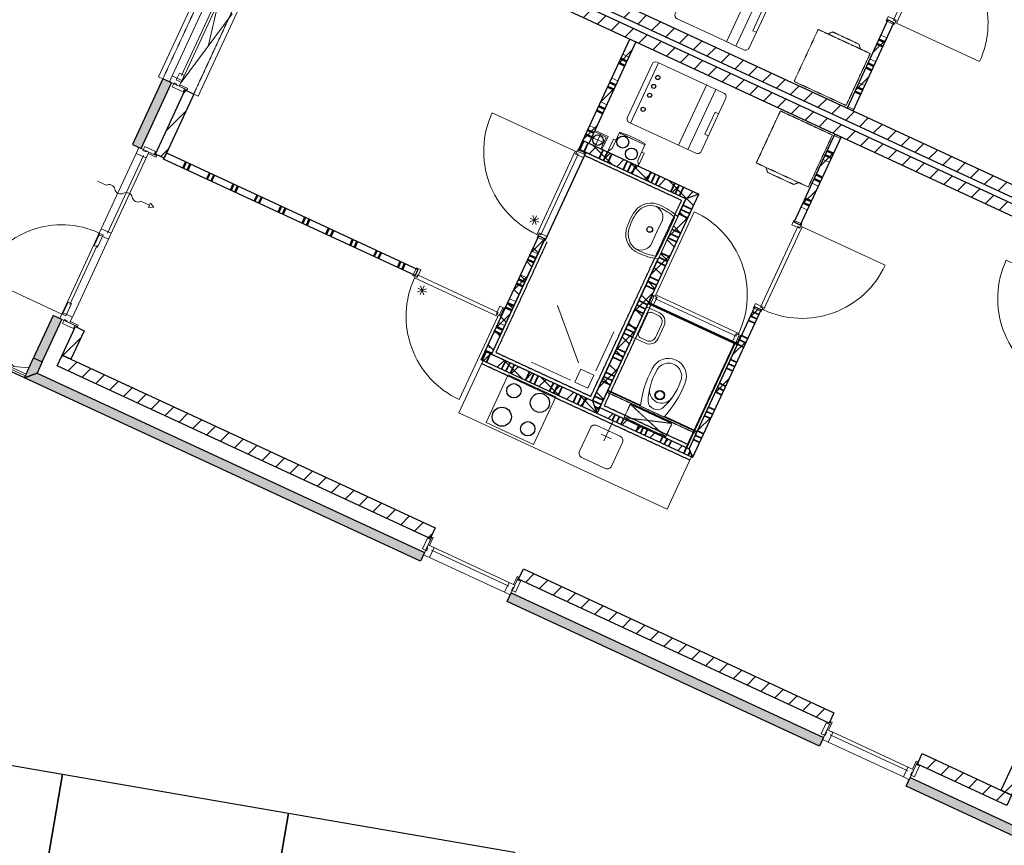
# Model space of a CAD drawing. Extents: x -1000932 to 2054797, y 285738 to 764020.
# Tile 287 of 656: x 179507 to 189810, y 550526 to 559168. Entities that reach past the tile are written whole.
import ezdxf

# ---------------------------------------------------------------- set-up
doc = ezdxf.new("R2010")
doc.units = 0
doc.header["$MEASUREMENT"] = 0
doc.set_wipeout_variables(frame=1)
doc.linetypes.add('DASHED', pattern=[0.75, 0.5, -0.25])
for name, color, linetype in [('--schets pp', 1, 'CONTINUOUS'), ('31.', 7, 'CONTINUOUS'), ('HATCH_REACTORS', 7, 'CONTINUOUS')]:
    doc.layers.add(name, color=color, linetype=linetype)
pattern_1 = [(45, (493651.67, 918770.12), (106.06602, -106.066015), [])]
pattern_2 = [(135, (493651.67, 918982.25), (106.066017, 106.06602), [])]

msp = doc.modelspace()

# ---------------------------------------------------------------- hatches: boundary and pattern name
at = {"layer": '31.', "linetype": 'Continuous'}
h = msp.add_hatch(dxfattribs=at)
h.set_pattern_fill('ARKEY_P_050A40_12', style=0, pattern_type=0)
h.set_pattern_definition(pattern_1)
h.paths.add_polyline_path([(192274.321, 556206.561), (192324.759, 556315.436), (182389.009, 560917.998), (182338.571, 560809.123)], flags=0)
h = msp.add_hatch(dxfattribs=at)
h.set_pattern_fill('ARKEY_P_050A40_12', style=0, pattern_type=0)
h.set_pattern_definition(pattern_1)
h.paths.add_polyline_path([(192249.102, 556152.092), (192198.665, 556043.217), (182262.915, 560645.811), (182313.352, 560754.686)], flags=0)
h = msp.add_hatch(dxfattribs=at)
h.set_pattern_fill('ARKEY_P_050A40_12', style=0, pattern_type=0)
h.set_pattern_definition(pattern_1)
h.paths.add_polyline_path([(188655.634, 559136.467), (188592.134, 559165.873), (188164.446, 558242.623), (188227.977, 558213.217)], flags=0)
h = msp.add_hatch(dxfattribs=at)
h.set_pattern_fill('ARKEY_P_050A40_12', style=0, pattern_type=0)
h.set_pattern_definition(pattern_1)
h.paths.add_polyline_path([(185892.415, 558964.498), (185955.946, 558935.061), (185464.165, 557873.436), (185400.634, 557902.873)], flags=0)
for points in [[(181096.321, 558508.123), (181005.602, 558550.186), (180686.165, 557860.561), (180776.884, 557818.529)], [(179948.852, 556030.998), (179858.102, 556073.029), (179652.134, 555628.436), (179742.884, 555586.404)], [(179688.259, 555468.436), (179555.477, 555419.717), (179652.165, 555628.436), (179742.915, 555586.404)], [(183744.227, 553589.561), (183702.196, 553498.842), (179555.477, 555419.717), (179688.259, 555468.436)], [(187918.134, 551656.061), (187876.102, 551565.342), (184609.54, 553078.498), (184651.602, 553169.248)], [(189914.352, 550731.342), (189963.071, 550598.592), (188783.477, 551144.998), (188825.509, 551235.748)]]:
    msp.add_hatch(color=7, dxfattribs=at).paths.add_polyline_path(points, flags=0)
h = msp.add_hatch(dxfattribs=at)
h.set_pattern_fill('ARKEY_P_050A40_12', style=0, pattern_type=0)
h.set_pattern_definition(pattern_1)
h.paths.add_polyline_path([(181017.009, 557718.311), (180926.259, 557760.342), (181237.321, 558431.811), (181328.04, 558389.779)], flags=0)
h = msp.add_hatch(dxfattribs=at)
h.set_pattern_fill('ARKEY_P_050A40_12', style=0, pattern_type=0)
h.set_pattern_definition(pattern_1)
h.paths.add_polyline_path([(187674.196, 557017.748), (187610.665, 557047.154), (188038.352, 557970.404), (188101.884, 557940.998)], flags=0)
h = msp.add_hatch(dxfattribs=at)
h.set_pattern_fill('ARKEY_P_050A40_17', style=0, pattern_type=0)
h.set_pattern_definition(pattern_2)
h.paths.add_polyline_path([(186611.977, 557341.717), (186479.196, 557293.029), (185358.602, 557812.123), (185400.634, 557902.873)], flags=0)
h = msp.add_hatch(dxfattribs=at)
h.set_pattern_fill('ARKEY_P_050A40_18', style=0, pattern_type=0)
h.set_pattern_definition(pattern_1)
h.paths.add_polyline_path([(186611.977, 557341.717), (186479.196, 557293.029), (185358.602, 557812.123), (185400.634, 557902.873)], flags=0)
h = msp.add_hatch(dxfattribs=at)
h.set_pattern_fill('ARKEY_P_050A40_17', style=0, pattern_type=0)
h.set_pattern_definition(pattern_2)
h.paths.add_polyline_path([(186611.977, 557341.717), (186479.196, 557293.029), (185499.852, 555178.842), (185548.54, 555046.061)], flags=0)
h = msp.add_hatch(dxfattribs=at)
h.set_pattern_fill('ARKEY_P_050A40_18', style=0, pattern_type=0)
h.set_pattern_definition(pattern_1)
h.paths.add_polyline_path([(186611.977, 557341.717), (186479.196, 557293.029), (185499.852, 555178.842), (185548.54, 555046.061)], flags=0)
h = msp.add_hatch(dxfattribs=at)
h.set_pattern_fill('ARKEY_P_050A40_17', style=0, pattern_type=0)
h.set_pattern_definition(pattern_2)
h.paths.add_polyline_path([(184938.29, 556904.748), (185001.79, 556875.342), (184442.759, 555668.529), (184379.227, 555697.936)], flags=0)
h = msp.add_hatch(dxfattribs=at)
h.set_pattern_fill('ARKEY_P_050A40_18', style=0, pattern_type=0)
h.set_pattern_definition(pattern_1)
h.paths.add_polyline_path([(184938.29, 556904.748), (185001.79, 556875.342), (184442.759, 555668.529), (184379.227, 555697.936)], flags=0)
h = msp.add_hatch(dxfattribs=at)
h.set_pattern_fill('ARKEY_P_050A40_12', style=0, pattern_type=0)
h.set_pattern_definition(pattern_1)
h.paths.add_polyline_path([(186546.665, 554583.717), (186512.571, 554676.654), (187200.852, 556162.467), (187264.384, 556133.061)], flags=0)
h = msp.add_hatch(dxfattribs=at)
h.set_pattern_fill('ARKEY_P_050A40_12', style=0, pattern_type=0)
h.set_pattern_definition(pattern_1)
h.paths.add_polyline_path([(180041.852, 555613.217), (179951.102, 555655.248), (180089.821, 555954.686), (180180.571, 555912.654)], flags=0)
h = msp.add_hatch(dxfattribs=at)
h.set_pattern_fill('ARKEY_P_050A40_17', style=0, pattern_type=0)
h.set_pattern_definition(pattern_2)
h.paths.add_polyline_path([(185499.852, 555178.842), (185548.54, 555046.061), (184337.196, 555607.217), (184379.227, 555697.936)], flags=0)
h = msp.add_hatch(dxfattribs=at)
h.set_pattern_fill('ARKEY_P_050A40_18', style=0, pattern_type=0)
h.set_pattern_definition(pattern_1)
h.paths.add_polyline_path([(185499.852, 555178.842), (185548.54, 555046.061), (184337.196, 555607.217), (184379.227, 555697.936)], flags=0)
h = msp.add_hatch(dxfattribs=at)
h.set_pattern_fill('ARKEY_P_050A40_12', style=0, pattern_type=0)
h.set_pattern_definition(pattern_1)
h.paths.add_polyline_path([(179900.696, 555546.373), (179951.134, 555655.248), (183852.821, 553847.842), (183802.384, 553738.967)], flags=0)
h = msp.add_hatch(dxfattribs=at)
h.set_pattern_fill('ARKEY_P_050A40_12', style=0, pattern_type=0)
h.set_pattern_definition(pattern_1)
h.paths.add_polyline_path([(185548.54, 555046.061), (185577.977, 555109.592), (186512.571, 554676.654), (186546.665, 554583.717)], flags=0)
h = msp.add_hatch(dxfattribs=at)
h.set_pattern_fill('ARKEY_P_050A40_12', style=0, pattern_type=0)
h.set_pattern_definition(pattern_1)
h.paths.add_polyline_path([(184727.915, 553310.217), (184778.352, 553419.123), (188026.759, 551914.342), (187976.321, 551805.467)], flags=0)
h = msp.add_hatch(dxfattribs=at)
h.set_pattern_fill('ARKEY_P_050A40_12', style=0, pattern_type=0)
h.set_pattern_definition(pattern_1)
h.paths.add_polyline_path([(189886.852, 551052.686), (189777.977, 551103.123), (190139.446, 551883.436), (190248.352, 551832.998)], flags=0)
h = msp.add_hatch(dxfattribs=at)
h.set_pattern_fill('ARKEY_P_050A40_12', style=0, pattern_type=0)
h.set_pattern_definition(pattern_1)
h.paths.add_polyline_path([(188901.821, 551376.717), (188952.259, 551485.592), (189886.852, 551052.686), (189836.415, 550943.779)], flags=0)

# ---------------------------------------------------------------- linework, layer by layer
at = {"layer": '--schets pp', "ltscale": 200}
for points in [[(176740.79, 546750.529), (177590.821, 551677.748), (179955.884, 551269.717), (179105.852, 546342.498)], [(179105.852, 546342.498), (179955.884, 551269.717), (182320.946, 550861.717), (181470.915, 545934.498)], [(181470.915, 545934.498), (182320.946, 550861.717), (184686.009, 550453.686), (183835.977, 545526.498)]]:
    msp.add_lwpolyline(points, close=True, dxfattribs=at)
at = {"layer": '31.', "color": 7, "linetype": 'Continuous', "lineweight": 13}
for p, q in [((188582.102, 558977.686), (188518.602, 559007.092)), ((188540.071, 558886.936), (188476.54, 558916.373)), ((185882.384, 558776.279), (185818.852, 558805.717)), ((185840.352, 558685.561), (185776.821, 558714.967)), ((188424.477, 558637.404), (188360.946, 558666.842)), ((188466.509, 558728.154), (188403.009, 558757.561)), ((185766.79, 558526.748), (185703.259, 558556.186)), ((185724.759, 558436.029), (185661.227, 558465.436)), ((188350.915, 558478.623), (188287.415, 558508.061)), ((188308.884, 558387.873), (188245.352, 558417.311)), ((185651.227, 558277.217), (185587.696, 558306.654)), ((188235.321, 558229.092), (188171.821, 558258.529)), ((185609.196, 558186.498), (185545.665, 558215.904)), ((185535.634, 558027.686), (185472.102, 558057.123)), ((185493.602, 557936.967), (185430.071, 557966.404)), ((188031.009, 557954.529), (188094.509, 557925.092)), ((187957.446, 557795.748), (188020.977, 557766.311)), ((187915.415, 557704.998), (187978.946, 557675.592)), ((187841.852, 557546.217), (187905.384, 557516.779)), ((187799.821, 557455.467), (187863.321, 557426.061)), ((187726.259, 557296.686), (187789.79, 557267.248)), ((187684.227, 557205.967), (187747.759, 557176.529)), ((184928.227, 556716.561), (184864.727, 556745.967)), ((184886.196, 556625.811), (184822.696, 556655.248)), ((184812.634, 556467.029), (184749.134, 556496.436)), ((184770.602, 556376.279), (184707.102, 556405.717)), ((184697.071, 556217.498), (184633.54, 556246.936)), ((184655.04, 556126.748), (184591.509, 556156.186)), ((184581.477, 555967.967), (184517.946, 555997.404)), ((184539.446, 555877.248), (184475.915, 555906.654)), ((184465.884, 555718.436), (184402.352, 555747.873))]:
    msp.add_line(p, q, dxfattribs=at)
at = {"layer": '31.', "color": 7, "linetype": 'Continuous', "lineweight": 50}
for p, q in [((188540.071, 558886.936), (188476.54, 558916.373)), ((188561.071, 558932.311), (188497.571, 558961.717)), ((185840.352, 558685.561), (185776.821, 558714.967)), ((185861.384, 558730.904), (185797.852, 558760.342)), ((188424.477, 558637.404), (188360.946, 558666.842)), ((188445.477, 558682.779), (188381.977, 558712.217)), ((185724.759, 558436.029), (185661.227, 558465.436)), ((185745.79, 558481.373), (185682.259, 558510.811)), ((188329.915, 558433.248), (188266.384, 558462.686)), ((188308.884, 558387.873), (188245.352, 558417.311)), ((185630.196, 558231.873), (185566.665, 558261.279)), ((185609.196, 558186.498), (185545.665, 558215.904)), ((185493.602, 557936.967), (185430.071, 557966.404)), ((185514.602, 557982.342), (185451.071, 558011.748)), ((187936.415, 557750.373), (187999.946, 557720.936)), ((187957.446, 557795.748), (188020.977, 557766.311)), ((181246.384, 557678.186), (181216.977, 557614.654)), ((181291.759, 557657.154), (181262.321, 557593.654)), ((181495.915, 557562.592), (181466.477, 557499.092)), ((181541.29, 557541.592), (181511.852, 557478.061)), ((187841.852, 557546.217), (187905.384, 557516.779)), ((181745.446, 557446.998), (181716.009, 557383.498)), ((181790.821, 557425.998), (181761.384, 557362.467)), ((187820.821, 557500.842), (187884.352, 557471.436)), ((181994.977, 557331.404), (181965.54, 557267.904)), ((182040.352, 557310.404), (182010.915, 557246.873)), ((187705.227, 557251.311), (187768.759, 557221.904)), ((187726.259, 557296.686), (187789.79, 557267.248)), ((182244.509, 557215.811), (182215.071, 557152.311)), ((182289.852, 557194.811), (182260.446, 557131.279)), ((182494.04, 557100.248), (182464.602, 557036.748)), ((182539.384, 557079.217), (182509.977, 557015.717)), ((182743.54, 556984.654), (182714.134, 556921.154)), ((182788.915, 556963.623), (182759.509, 556900.154)), ((182993.071, 556869.061), (182963.665, 556805.561)), ((183038.446, 556848.029), (183009.04, 556784.561)), ((183242.602, 556753.467), (183213.196, 556689.967)), ((183287.977, 556732.436), (183258.571, 556668.967)), ((183492.134, 556637.873), (183462.727, 556574.373)), ((183537.509, 556616.873), (183508.102, 556553.373)), ((184886.196, 556625.811), (184822.696, 556655.248)), ((184907.227, 556671.186), (184843.727, 556700.592)), ((184770.602, 556376.279), (184707.102, 556405.717)), ((184791.634, 556421.654), (184728.134, 556451.061)), ((184676.04, 556172.123), (184612.54, 556201.561)), ((184655.04, 556126.748), (184591.509, 556156.186)), ((184539.446, 555877.248), (184475.915, 555906.654)), ((184560.446, 555922.592), (184496.946, 555952.029)), ((184444.852, 555673.061), (184381.352, 555702.498))]:
    msp.add_line(p, q, dxfattribs=at)
at = {"layer": '31.', "color": 7, "linetype": 'Continuous', "lineweight": 35}
for p, q in [((185367.665, 557807.904), (185409.727, 557898.686)), ((185413.04, 557786.904), (185455.071, 557877.654)), ((185571.821, 557713.342), (185613.884, 557804.092)), ((185571.821, 557713.342), (185613.884, 557804.092)), ((185617.196, 557692.311), (185659.259, 557783.092)), ((185662.571, 557671.311), (185704.602, 557762.061)), ((185821.352, 557597.748), (185863.415, 557688.529)), ((185821.352, 557597.748), (185863.415, 557688.529)), ((185866.727, 557576.717), (185908.759, 557667.498)), ((185912.102, 557555.717), (185954.134, 557646.467)), ((186070.884, 557482.154), (186112.915, 557572.904)), ((186070.884, 557482.154), (186112.915, 557572.904)), ((186116.259, 557461.154), (186158.29, 557551.873)), ((186161.634, 557440.123), (186203.665, 557530.873)), ((186320.415, 557366.561), (186362.446, 557457.311)), ((186320.415, 557366.561), (186362.446, 557457.311)), ((186365.79, 557345.561), (186407.821, 557436.279)), ((186411.165, 557324.529), (186453.196, 557415.279)), ((186538.415, 557182.904), (186447.665, 557224.967)), ((186496.384, 557092.186), (186405.634, 557134.217)), ((186496.384, 557092.186), (186405.634, 557134.217)), ((186517.415, 557137.561), (186426.665, 557179.592)), ((186401.821, 556888.029), (186311.071, 556930.061)), ((186422.821, 556933.404), (186332.071, 556975.436)), ((186380.79, 556842.654), (186290.04, 556884.686)), ((186380.79, 556842.654), (186290.04, 556884.686)), ((186307.227, 556683.873), (186216.509, 556725.904)), ((186265.196, 556593.123), (186174.446, 556635.154)), ((186265.196, 556593.123), (186174.446, 556635.154)), ((186286.227, 556638.498), (186195.477, 556680.529)), ((186170.634, 556388.967), (186079.884, 556430.998)), ((186191.634, 556434.342), (186100.915, 556476.373)), ((186149.602, 556343.592), (186058.884, 556385.623)), ((186149.602, 556343.592), (186058.884, 556385.623)), ((186076.04, 556184.811), (185985.321, 556226.842)), ((186034.009, 556094.061), (185943.29, 556136.092)), ((186034.009, 556094.061), (185943.29, 556136.092)), ((186055.04, 556139.436), (185964.29, 556181.467)), ((187176.696, 556110.311), (187240.196, 556080.873)), ((187176.696, 556110.311), (187240.196, 556080.873)), ((187134.665, 556019.561), (187198.165, 555990.123)), ((187155.665, 556064.936), (187219.196, 556035.498)), ((185918.415, 555844.561), (185827.696, 555886.592)), ((185918.415, 555844.561), (185827.696, 555886.592)), ((185939.446, 555889.904), (185848.696, 555931.936)), ((185960.446, 555935.279), (185869.727, 555977.311)), ((187040.071, 555815.404), (187103.602, 555785.967)), ((187061.102, 555860.779), (187124.634, 555831.342)), ((187061.102, 555860.779), (187124.634, 555831.342)), ((184346.259, 555602.998), (184388.29, 555693.748)), ((184391.634, 555581.967), (184433.665, 555672.717)), ((185823.852, 555640.373), (185733.134, 555682.404)), ((185844.884, 555685.748), (185754.134, 555727.779)), ((187019.071, 555770.029), (187082.571, 555740.592)), ((184550.415, 555508.436), (184592.477, 555599.154)), ((184550.415, 555508.436), (184592.477, 555599.154)), ((184595.79, 555487.404), (184637.821, 555578.154)), ((185802.852, 555595.029), (185712.102, 555637.061)), ((185802.852, 555595.029), (185712.102, 555637.061)), ((186945.509, 555611.248), (187009.04, 555581.811)), ((186945.509, 555611.248), (187009.04, 555581.811)), ((184641.165, 555466.404), (184683.196, 555557.123)), ((184799.946, 555392.842), (184841.977, 555483.561)), ((184799.946, 555392.842), (184841.977, 555483.561)), ((185729.29, 555436.217), (185638.54, 555478.248)), ((186903.477, 555520.498), (186967.009, 555491.092)), ((186924.477, 555565.873), (186988.009, 555536.436)), ((184845.321, 555371.811), (184887.352, 555462.561)), ((184890.696, 555350.811), (184932.727, 555441.529)), ((185049.477, 555277.248), (185091.509, 555367.998)), ((185049.477, 555277.248), (185091.509, 555367.998)), ((185687.259, 555345.498), (185596.509, 555387.529)), ((185687.259, 555345.498), (185596.509, 555387.529)), ((185708.259, 555390.873), (185617.54, 555432.904)), ((186829.915, 555361.717), (186893.446, 555332.279)), ((186829.915, 555361.717), (186893.446, 555332.279)), ((185094.852, 555256.217), (185136.884, 555346.967)), ((185140.227, 555235.217), (185182.259, 555325.936)), ((186787.884, 555270.967), (186851.415, 555241.561)), ((186808.915, 555316.342), (186872.415, 555286.936)), ((185299.009, 555161.654), (185341.04, 555252.404)), ((185299.009, 555161.654), (185341.04, 555252.404)), ((185344.384, 555140.654), (185386.415, 555231.373)), ((185389.759, 555119.623), (185431.79, 555210.373)), ((185592.665, 555141.342), (185501.946, 555183.373)), ((185613.696, 555186.686), (185522.977, 555228.717)), ((185571.665, 555095.967), (185521.79, 555119.061)), ((185571.665, 555095.967), (185521.79, 555119.061)), ((186693.321, 555066.811), (186756.821, 555037.404)), ((186714.321, 555112.186), (186777.852, 555082.748)), ((186714.321, 555112.186), (186777.852, 555082.748)), ((185736.759, 555036.029), (185707.321, 554972.498)), ((185782.134, 555014.998), (185752.696, 554951.498)), ((185827.509, 554993.998), (185798.071, 554930.467)), ((185827.509, 554993.998), (185798.071, 554930.467)), ((186672.29, 555021.436), (186735.821, 554992.029)), ((185986.29, 554920.436), (185956.852, 554856.936)), ((186031.665, 554899.436), (186002.227, 554835.904)), ((186077.009, 554878.404), (186047.602, 554814.904)), ((186077.009, 554878.404), (186047.602, 554814.904)), ((186598.727, 554862.654), (186662.259, 554833.248)), ((186598.727, 554862.654), (186662.259, 554833.248)), ((186235.821, 554804.842), (186206.384, 554741.342)), ((186281.165, 554783.842), (186251.759, 554720.311)), ((186326.54, 554762.811), (186297.134, 554699.311)), ((186326.54, 554762.811), (186297.134, 554699.311)), ((186556.696, 554771.936), (186620.227, 554742.498)), ((186577.727, 554817.279), (186641.227, 554787.873)), ((186485.352, 554689.248), (186455.915, 554625.748)), ((186522.29, 554650.092), (186501.29, 554604.717))]:
    msp.add_line(p, q, dxfattribs=at)
at = {"layer": '31.', "color": 253, "linetype": 'Continuous', "lineweight": 25}
for p, q in [((186082.384, 556198.436), (187016.977, 555765.498)), ((185662.04, 555291.061), (186596.634, 554858.123))]:
    msp.add_line(p, q, dxfattribs=at)
at = {"layer": '31.', "color": 253, "linetype": 'Continuous', "lineweight": 35}
msp.add_line((186993.946, 555787.217), (186485.352, 554689.279), dxfattribs=at)
at = {"layer": '31.', "color": 7, "linetype": 'Continuous', "lineweight": 25, "ltscale": 10}
for points in [[(192324.759, 556315.436), (182389.009, 560917.998)], [(182313.352, 560754.686), (192249.102, 556152.092)], [(182338.571, 560809.123), (192274.321, 556206.561)], [(192198.665, 556043.217), (182262.915, 560645.811)], [(181005.602, 558550.186), (180686.165, 557860.561)], [(180776.884, 557818.529), (181096.321, 558508.123)], [(181096.321, 558508.123), (181005.602, 558550.186)], [(180926.259, 557760.342), (181237.321, 558431.811)], [(181328.04, 558389.779), (181017.009, 557718.311)], [(181237.321, 558431.811), (181328.04, 558389.779)], [(180686.165, 557860.561), (180776.884, 557818.529)], [(181017.009, 557718.311), (180926.259, 557760.342)], [(179555.509, 555419.748), (175074.321, 557495.592)], [(179858.102, 556073.029), (179652.134, 555628.436)], [(179742.884, 555586.404), (179948.852, 556030.998)], [(179948.852, 556030.998), (179858.102, 556073.029)], [(179951.102, 555655.248), (180089.821, 555954.686)], [(180180.571, 555912.654), (180041.852, 555613.217)], [(180089.821, 555954.686), (180180.571, 555912.654)], [(179555.477, 555419.717), (179652.165, 555628.436)], [(179652.134, 555628.436), (179742.884, 555586.404)], [(179652.165, 555628.436), (179742.915, 555586.404)], [(179742.915, 555586.404), (179688.259, 555468.436)], [(179900.696, 555546.373), (179951.134, 555655.248)], [(180041.852, 555613.217), (179951.102, 555655.248)], [(179951.134, 555655.248), (183852.821, 553847.842)], [(179688.259, 555468.436), (183744.227, 553589.561)], [(183802.384, 553738.967), (179900.696, 555546.373)], [(183702.196, 553498.842), (179555.477, 555419.717)], [(183852.821, 553847.842), (183802.384, 553738.967)], [(183744.227, 553589.561), (183702.196, 553498.842)], [(184727.915, 553310.217), (184778.352, 553419.123)], [(184778.352, 553419.123), (188026.759, 551914.342)], [(187976.321, 551805.467), (184727.915, 553310.217)], [(184609.54, 553078.498), (184651.602, 553169.248)], [(184651.602, 553169.248), (187918.134, 551656.061)], [(187876.102, 551565.342), (184609.54, 553078.498)], [(188026.759, 551914.342), (187976.321, 551805.467)], [(189777.977, 551103.123), (190139.446, 551883.436)], [(187918.134, 551656.061), (187876.102, 551565.342)], [(188901.821, 551376.717), (188952.259, 551485.592)], [(188952.259, 551485.592), (189886.852, 551052.686)], [(189836.415, 550943.779), (188901.821, 551376.717)], [(188783.477, 551144.998), (188825.509, 551235.748)], [(189963.071, 550598.592), (188783.477, 551144.998)], [(188825.509, 551235.748), (189914.352, 550731.342)], [(189886.852, 551052.686), (189777.977, 551103.123)]]:
    msp.add_lwpolyline(points, dxfattribs=at)
at = {"layer": '31.', "color": 7, "linetype": 'Continuous', "lineweight": 18, "ltscale": 10}
for points in [[(181833.634, 560337.686), (181788.259, 560358.717), (180960.227, 558571.186), (181005.602, 558550.186)], [(181328.04, 558389.779), (181373.415, 558368.748), (182209.884, 560174.436), (182164.509, 560195.467)], [(189042.509, 560007.279), (188651.509, 559163.186), (188674.165, 559152.686), (188667.884, 559139.061), (188681.477, 559132.748), (189084.727, 560003.279), (189071.509, 560010.373), (189065.196, 559996.748), (189042.509, 560007.279)], [(187195.29, 559566.623), (186903.602, 558936.904)], [(187292.571, 559521.561), (187000.852, 558891.842)], [(181473.602, 559381.998), (181101.821, 558579.436)], [(181586.696, 559354.967), (181195.602, 558510.654)], [(181534.696, 559305.748), (181199.509, 558582.123)], [(187321.134, 559265.123), (187284.821, 559281.936), (187178.634, 559052.717), (187214.946, 559035.904)], [(188592.134, 559165.873), (188164.446, 558242.623)], [(188227.977, 558213.217), (188655.634, 559136.467)], [(188655.634, 559136.467), (188592.134, 559165.873)], [(185400.634, 557902.873), (185892.415, 558964.498)], [(185955.946, 558935.061), (185464.165, 557873.436)], [(185892.415, 558964.498), (185955.946, 558935.061)], [(186123.915, 558702.967), (185865.852, 558145.842)], [(186191.102, 558715.936), (185899.384, 558086.217)], [(181177.102, 558470.717), (181183.384, 558484.342)], [(181259.665, 558432.467), (181177.102, 558470.717)], [(181183.384, 558484.342), (181265.977, 558446.092)], [(186401.727, 557853.498), (186693.446, 558483.217)], [(181265.977, 558446.092), (181259.665, 558432.467)], [(186498.977, 557808.467), (186790.696, 558438.186)], [(186713.071, 557952.498), (186676.759, 557969.311), (186782.946, 558198.529), (186819.259, 558181.717)], [(188164.446, 558242.623), (188227.977, 558213.217)], [(185484.509, 557941.154), (185629.665, 557873.904)], [(185586.634, 557816.686), (185643.384, 557939.186), (185520.884, 557995.936)], [(185523.477, 557834.936), (185590.727, 557980.123)], [(185600.259, 557810.404), (185663.29, 557946.498), (185527.196, 558009.561)], [(187610.665, 557047.154), (188038.352, 557970.404)], [(188101.884, 557940.998), (187674.196, 557017.748)], [(188038.352, 557970.404), (188101.884, 557940.998)], [(185358.602, 557812.123), (185400.634, 557902.873)], [(185464.165, 557873.436), (185400.634, 557902.873)], [(185400.634, 557902.873), (186611.977, 557341.717)], [(180360.79, 556979.748), (180726.04, 557768.248)], [(180426.134, 556934.029), (180803.165, 557747.967)], [(180457.071, 556916.404), (180836.634, 557735.748)], [(180857.634, 557781.123), (180851.352, 557767.529)], [(180851.352, 557767.529), (180933.915, 557729.279)], [(180940.227, 557742.873), (180857.634, 557781.123)], [(180933.915, 557729.279), (180940.227, 557742.873)], [(181012.821, 557709.248), (181042.227, 557772.748)], [(181042.227, 557772.748), (183673.634, 556553.811)], [(184960.196, 556916.373), (185351.196, 557760.467), (185328.509, 557770.967), (185334.821, 557784.561), (185321.196, 557790.873), (184917.946, 556920.373), (184931.196, 556913.279), (184937.509, 556926.873), (184960.196, 556916.373)], [(185379.852, 557774.717), (185348.102, 557789.436), (185358.602, 557812.123), (185422.102, 557782.717), (185411.602, 557760.029), (185379.852, 557774.717)], [(186479.196, 557293.029), (185358.602, 557812.123)], [(183644.196, 556490.311), (181012.821, 557709.248)], [(185405.977, 557724.061), (185023.477, 556898.342)], [(185548.54, 555046.061), (186611.977, 557341.717)], [(186479.196, 557293.029), (185499.852, 555178.842)], [(187674.196, 557017.748), (187610.665, 557047.154)], [(179947.165, 556086.873), (180339.759, 556934.373)], [(187260.102, 556159.561), (187651.134, 557003.623), (187673.79, 556993.123), (187680.102, 557006.748), (187693.727, 557000.436), (187290.477, 556129.904), (187276.477, 556135.436), (187282.79, 556149.029), (187260.102, 556159.561)], [(180032.946, 556187.592), (180318.415, 556803.842)], [(180057.759, 556054.404), (180436.071, 556871.029)], [(184379.227, 555697.936), (184938.29, 556904.748)], [(185001.79, 556875.342), (184442.759, 555668.529)], [(184938.29, 556904.748), (185001.79, 556875.342)], [(183668.415, 556495.592), (184512.509, 556104.592), (184502.009, 556081.904), (184515.602, 556075.623), (184509.321, 556061.998), (183638.79, 556465.248), (183644.321, 556479.217), (183657.915, 556472.936), (183668.415, 556495.592)], [(183673.634, 556553.811), (183644.196, 556490.311)], [(186128.196, 556237.904), (186142.915, 556269.654), (186120.227, 556280.154), (186090.79, 556216.654), (186113.477, 556206.123), (186128.196, 556237.904)], [(187003.384, 555854.529), (186159.29, 556245.529), (186169.79, 556268.217), (186156.196, 556274.529), (186162.477, 556288.123), (187033.009, 555884.873), (187027.477, 555870.904), (187013.884, 555877.217), (187003.384, 555854.529)], [(179564.227, 555438.561), (178099.665, 556116.967)], [(179572.946, 555456.842), (178107.602, 556135.061)], [(184543.602, 556112.248), (184528.884, 556080.467), (184551.571, 556069.967), (184581.009, 556133.498), (184558.321, 556143.998), (184543.602, 556112.248)], [(185353.727, 555577.154), (185134.571, 556174.623)], [(186065.571, 556162.186), (185918.477, 555844.623)], [(186125.571, 556101.342), (186189.071, 556071.936)], [(186141.04, 556182.342), (186966.759, 555799.842)], [(186512.571, 554676.654), (187200.852, 556162.467)], [(187264.384, 556133.061), (186546.665, 554583.717)], [(187200.852, 556162.467), (187264.384, 556133.061)], [(180029.602, 555993.592), (180035.915, 556007.217)], [(180112.165, 555955.342), (180029.602, 555993.592)], [(180035.915, 556007.217), (180118.477, 555968.967)], [(186072.446, 556081.873), (185984.196, 555891.311)], [(180118.477, 555968.967), (180112.165, 555955.342)], [(185535.196, 555493.092), (185724.352, 555901.404)], [(186223.165, 555978.998), (186160.134, 555842.873)], [(186250.384, 555966.373), (186187.352, 555830.279)], [(186003.665, 555838.217), (186067.165, 555808.779)], [(187040.102, 555815.467), (187054.821, 555847.217), (187032.134, 555857.717), (187002.696, 555794.217), (187025.384, 555783.717), (187040.102, 555815.467)], [(184337.196, 555607.217), (184379.227, 555697.936)], [(184379.227, 555697.936), (185499.852, 555178.842)], [(184442.759, 555668.529), (184379.227, 555697.936)], [(185548.54, 555046.061), (184337.196, 555607.217)], [(185269.665, 555395.686), (184861.352, 555584.842)], [(184884.946, 554719.779), (185116.102, 555218.842), (184617.977, 555449.592), (184386.79, 554950.561), (184884.946, 554719.779)], [(185548.54, 555046.061), (185577.977, 555109.592)], [(185577.977, 555109.592), (186512.571, 554676.654)], [(186546.665, 554583.717), (185548.54, 555046.061)], [(185716.415, 554968.311), (185619.727, 554759.623)], [(185695.196, 554779.779), (185590.852, 554828.092)], [(183819.884, 553752.904), (183781.634, 553670.342)], [(183795.227, 553664.029), (183833.477, 553746.592)], [(183833.477, 553746.592), (183819.884, 553752.904)], [(183781.634, 553670.342), (183795.227, 553664.029)], [(183814.79, 553615.842), (184625.977, 553240.061)], [(183826.977, 553649.311), (184643.634, 553271.029)], [(183794.509, 553538.717), (184580.29, 553174.717)], [(184675.384, 553256.311), (184713.634, 553338.873)], [(184727.259, 553332.561), (184689.009, 553249.998)], [(184713.634, 553338.873), (184727.259, 553332.561)], [(184689.009, 553249.998), (184675.384, 553256.311)], [(187993.79, 551819.404), (187955.54, 551736.842)], [(187969.165, 551730.529), (188007.415, 551813.092)], [(188007.415, 551813.092), (187993.79, 551819.404)], [(187955.54, 551736.842), (187969.165, 551730.529)], [(187988.696, 551682.342), (188799.915, 551306.561)], [(188000.915, 551715.811), (188817.54, 551337.529)], [(187968.415, 551605.217), (188754.196, 551241.217)], [(188849.29, 551322.811), (188887.54, 551405.373)], [(188901.165, 551399.061), (188862.915, 551316.498)], [(188887.54, 551405.373), (188901.165, 551399.061)], [(188862.915, 551316.498), (188849.29, 551322.811)]]:
    msp.add_lwpolyline(points, dxfattribs=at)
at = {"layer": '31.', "color": 7, "linetype": 'DASHED', "lineweight": 18, "ltscale": 10}
for points in [[(181005.602, 558550.186), (181833.634, 560337.686)], [(182164.509, 560195.467), (181328.04, 558389.779)], [(187962.29, 559019.561), (188015.415, 559039.061), (188287.602, 558912.967), (188307.102, 558859.842)], [(187314.977, 557622.217), (187334.477, 557569.092), (187606.696, 557442.998), (187659.79, 557462.498)]]:
    msp.add_lwpolyline(points, dxfattribs=at)
at = {"layer": '31.', "color": 7, "linetype": 'Continuous', "lineweight": 13, "ltscale": 10}
for points in [[(189084.477, 560002.686, -0.414213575), (189551.415, 558729.779), (188681.477, 559132.748)], [(184918.102, 556920.717, -0.414213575), (184451.04, 558193.967), (185321.196, 557790.873)], [(180321.102, 557476.967), (180411.852, 557434.936, -0.499999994), (180502.571, 557392.904, 0.499999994), (180593.321, 557350.873, -0.499999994), (180684.04, 557308.842, 0.499999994), (180774.79, 557266.811), (180865.54, 557224.779), (180876.04, 557247.467), (180910.884, 557203.748), (180855.009, 557202.092), (180865.54, 557224.779)], [(187032.446, 555885.154, 0.414213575), (186565.477, 557158.061), (186162.477, 556288.123)], [(180339.759, 556934.373, 0.414213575), (179099.696, 556479.467), (179947.165, 556086.873)], [(187290.727, 556130.498, 0.414213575), (188563.665, 556597.436), (187693.727, 557000.436)], [(190297.352, 555376.654, -0.414213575), (189830.29, 556649.904), (190700.446, 556246.811)], [(183639.134, 556465.092, 0.414213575), (184106.227, 555191.842), (184509.321, 556061.998)]]:
    msp.add_lwpolyline(points, format="xyb", dxfattribs=at)
at = {"layer": '31.', "color": 7, "linetype": 'Continuous', "lineweight": 18, "ltscale": 10}
for points in [[(186765.915, 559000.686), (186387.196, 559176.123, -0.41421354), (186367.727, 559229.217), (186625.79, 559786.342, -0.414213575), (186678.915, 559805.842), (187057.634, 559630.404)], [(186765.915, 559000.686), (187085.884, 558852.467, 0.414213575), (187138.977, 558871.967), (187397.071, 559429.092, 0.414213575), (187377.571, 559482.186), (187057.634, 559630.404)], [(186555.759, 558546.998), (186177.04, 558722.436, 0.41421354), (186123.915, 558702.967), (185865.852, 558145.842, 0.414213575), (185885.321, 558092.717), (186264.071, 557917.279)], [(186555.759, 558546.998), (186875.727, 558398.779, -0.414213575), (186895.196, 558345.686), (186637.102, 557788.561, -0.414213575), (186584.009, 557769.061), (186264.071, 557917.279)], [(186065.571, 556162.186), (186201.696, 556099.154, -0.41421375), (186250.384, 555966.373)], [(186125.571, 556101.342, 0.414213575), (186072.446, 556081.873)], [(186189.071, 556071.936, -0.41421375), (186223.165, 555978.998)], [(186003.665, 555838.217, -0.41421361), (185984.196, 555891.311)], [(185918.477, 555844.623), (186054.571, 555781.561, 0.414213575), (186187.352, 555830.279)], [(186160.134, 555842.873, -0.414213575), (186067.165, 555808.779)], [(185790.571, 554807.217), (185545.571, 554920.717, 0.41421361), (185479.196, 554896.373), (185365.696, 554651.373, 0.41421361), (185390.071, 554584.967), (185635.04, 554471.498, 0.41421361), (185701.446, 554495.842), (185814.915, 554740.842, 0.41421361), (185790.571, 554807.217)]]:
    msp.add_lwpolyline(points, format="xyb", dxfattribs=at)
at = {"layer": '31.', "color": 7, "linetype": 'Continuous', "lineweight": 13, "ltscale": 10}
for points in [[(181586.696, 559354.967), (181479.79, 558886.248)], [(181195.602, 558510.654), (181731.446, 559227.311)], [(184914.852, 557115.904), (184872.821, 557025.154)], [(184876.634, 557117.467), (184911.071, 557023.592)], [(184940.79, 557087.748), (184846.884, 557053.311)], [(184848.477, 557091.561), (184939.196, 557049.529)], [(183764.446, 556352.311), (183670.571, 556317.873)], [(183762.884, 556314.092), (183672.134, 556356.123)], [(183696.509, 556289.748), (183738.54, 556380.467)], [(183734.727, 556288.154), (183700.29, 556382.061)], [(179112.884, 555697.029), (179185.79, 555715.311), (179318.04, 555678.436), (179359.79, 555621.717), (179444.634, 555538.686), (179603.821, 555524.061)]]:
    msp.add_lwpolyline(points, dxfattribs=at)
at = {"layer": '31.', "color": 7, "linetype": 'Continuous', "lineweight": 18, "ltscale": 10}
for points in [[(188667.884, 559139.061), (188678.384, 559161.748), (188596.727, 559199.561), (188575.696, 559154.217), (188657.352, 559116.373)], [(181101.821, 558579.436), (181073.665, 558518.654), (181177.102, 558470.717), (181205.259, 558531.529)], [(181144.977, 558537.029), (181195.79, 558513.498), (181228.509, 558584.123), (181177.696, 558607.654)], [(181232.446, 558445.092), (181177.102, 558470.717), (181177.102, 558470.717), (181158.946, 558479.123), (181158.946, 558479.123), (181148.977, 558483.748), (181152.759, 558491.936), (181122.79, 558505.811), (181103.477, 558464.061), (181103.477, 558464.061), (181216.884, 558411.529)], [(180913.009, 557755.498), (180857.634, 557781.123), (180857.634, 557781.123), (180839.509, 557789.529), (180839.509, 557789.529), (180829.509, 557794.154), (180825.727, 557785.998), (180795.79, 557799.873), (180815.134, 557841.592), (180815.134, 557841.592), (180928.54, 557789.061)], [(180726.04, 557768.248), (180754.196, 557829.029), (180857.634, 557781.123), (180829.477, 557720.342)], [(185334.821, 557784.561), (185324.321, 557761.873), (185405.977, 557724.061), (185426.977, 557769.436), (185345.321, 557807.248)], [(187680.102, 557006.748), (187669.602, 556984.061), (187587.946, 557021.873), (187608.946, 557067.248), (187690.602, 557029.404)], [(180345.509, 556930.154), (180380.009, 556914.186), (180321.165, 556787.154), (180286.665, 556803.123)], [(180332.602, 556918.936), (180360.79, 556979.748), (180464.227, 556931.811), (180436.071, 556871.029)], [(184931.29, 556913.498), (184941.821, 556936.186), (185023.477, 556898.342), (185002.446, 556852.967), (184920.79, 556890.811)], [(183644.54, 556479.123), (183667.227, 556468.623), (183705.04, 556550.279), (183659.665, 556571.279), (183621.852, 556489.623)], [(179954.134, 556085.217), (179988.602, 556069.248), (180047.446, 556196.279), (180012.977, 556212.248)], [(186156.196, 556274.529), (186178.852, 556263.998), (186141.04, 556182.342), (186095.665, 556203.373), (186133.509, 556285.029)], [(187276.602, 556135.654), (187287.102, 556158.342), (187205.446, 556196.186), (187184.415, 556150.811), (187266.071, 556112.967)], [(179954.321, 556102.311), (179926.165, 556041.529), (180029.602, 555993.592), (180057.759, 556054.404)], [(184515.602, 556075.623), (184492.915, 556086.123), (184530.759, 556167.779), (184576.134, 556146.748), (184538.29, 556065.092)], [(180084.946, 555967.967), (180029.602, 555993.592), (180029.602, 555993.592), (180011.446, 556001.998), (180011.446, 556001.998), (180001.477, 556006.623), (180005.259, 556014.811), (179975.321, 556028.654), (179955.977, 555986.936), (179955.977, 555986.936), (180069.415, 555934.373)], [(187027.259, 555870.998), (187004.571, 555881.529), (186966.759, 555799.842), (187012.102, 555778.842), (187049.946, 555860.498)], [(183807.259, 553725.686), (183781.634, 553670.342), (183781.634, 553670.342), (183773.227, 553652.186), (183773.227, 553652.186), (183768.602, 553642.186), (183776.759, 553638.404), (183762.884, 553608.467), (183721.165, 553627.811), (183721.165, 553627.811), (183773.696, 553741.217)], [(183794.509, 553538.717), (183733.696, 553566.904), (183781.634, 553670.342), (183842.415, 553642.154)], [(184714.634, 553305.342), (184689.009, 553249.998), (184689.009, 553249.998), (184680.602, 553231.842), (184680.602, 553231.842), (184675.977, 553221.873), (184667.79, 553225.654), (184653.915, 553195.717), (184695.665, 553176.373), (184695.665, 553176.373), (184748.196, 553289.811)], [(184580.29, 553174.717), (184641.071, 553146.561), (184689.009, 553249.998), (184628.196, 553278.154)], [(187981.165, 551792.186), (187955.54, 551736.842), (187955.54, 551736.842), (187947.134, 551718.686), (187947.134, 551718.686), (187942.509, 551708.686), (187950.665, 551704.904), (187936.79, 551674.967), (187895.071, 551694.311), (187895.071, 551694.311), (187947.602, 551807.717)], [(187968.415, 551605.217), (187907.634, 551633.373), (187955.54, 551736.842), (188016.321, 551708.654)], [(188754.196, 551241.217), (188815.009, 551213.061), (188862.915, 551316.498), (188802.134, 551344.654)], [(188888.54, 551371.842), (188862.915, 551316.498), (188862.915, 551316.498), (188854.509, 551298.342), (188854.509, 551298.342), (188849.884, 551288.373), (188841.727, 551292.154), (188827.852, 551262.217), (188869.571, 551242.873), (188869.571, 551242.873), (188922.134, 551356.311)]]:
    msp.add_lwpolyline(points, close=True, dxfattribs=at)
at = {"layer": '31.', "color": 7, "linetype": 'DASHED', "lineweight": 18, "ltscale": 10}
for points in [[(187610.29, 558521.373), (188154.696, 558269.186), (188406.915, 558813.623), (187862.477, 559065.811)], [(187467.384, 558212.873), (188011.79, 557960.686), (187759.602, 557416.248), (187215.165, 557668.436)]]:
    msp.add_lwpolyline(points, close=True, dxfattribs=at)
at = {"layer": '31.', "color": 7, "linetype": 'Continuous'}
for centre, radius in [((186184.821, 558561.998), 21.601), ((186141.946, 558469.436), 21.588), ((186099.071, 558376.873), 21.588), ((186030.696, 558229.279), 21.601), ((185557.102, 557907.529), 55.004), ((184677.946, 555284.061), 75.011), ((184950.165, 555157.967), 100.011), ((184551.852, 555011.842), 99.983), ((184824.04, 554885.748), 74.998)]:
    msp.add_circle(centre, radius, dxfattribs=at)
at = {"layer": 'HATCH_REACTORS', "ltscale": 10}
for points in [[(192274.321, 556206.561), (192324.759, 556315.436), (182389.009, 560917.998), (182338.571, 560809.123)], [(192249.102, 556152.092), (192198.665, 556043.217), (182262.915, 560645.811), (182313.352, 560754.686)], [(188655.634, 559136.467), (188592.134, 559165.873), (188164.446, 558242.623), (188227.977, 558213.217)], [(188655.634, 559136.467), (188592.134, 559165.873), (188164.446, 558242.623), (188227.977, 558213.217)], [(188655.634, 559136.467), (188592.134, 559165.873), (188164.446, 558242.623), (188227.977, 558213.217)], [(185892.415, 558964.498), (185955.946, 558935.061), (185464.165, 557873.436), (185400.634, 557902.873)], [(185892.415, 558964.498), (185955.946, 558935.061), (185464.165, 557873.436), (185400.634, 557902.873)], [(185892.415, 558964.498), (185955.946, 558935.061), (185464.165, 557873.436), (185400.634, 557902.873)], [(181096.321, 558508.123), (181005.602, 558550.186), (180686.165, 557860.561), (180776.884, 557818.529)], [(181017.009, 557718.311), (180926.259, 557760.342), (181237.321, 558431.811), (181328.04, 558389.779)], [(187674.196, 557017.748), (187610.665, 557047.154), (188038.352, 557970.404), (188101.884, 557940.998)], [(187674.196, 557017.748), (187610.665, 557047.154), (188038.352, 557970.404), (188101.884, 557940.998)], [(187674.196, 557017.748), (187610.665, 557047.154), (188038.352, 557970.404), (188101.884, 557940.998)], [(186611.977, 557341.717), (186479.196, 557293.029), (185358.602, 557812.123), (185400.634, 557902.873)], [(186611.977, 557341.717), (186479.196, 557293.029), (185358.602, 557812.123), (185400.634, 557902.873)], [(186611.977, 557341.717), (186479.196, 557293.029), (185358.602, 557812.123), (185400.634, 557902.873)], [(186611.977, 557341.717), (186479.196, 557293.029), (185358.602, 557812.123), (185400.634, 557902.873)], [(181012.821, 557709.248), (181042.227, 557772.748), (183673.634, 556553.811), (183644.196, 556490.311)], [(186611.977, 557341.717), (186479.196, 557293.029), (185499.852, 555178.842), (185548.54, 555046.061)], [(186611.977, 557341.717), (186479.196, 557293.029), (185499.852, 555178.842), (185548.54, 555046.061)], [(186611.977, 557341.717), (186479.196, 557293.029), (185499.852, 555178.842), (185548.54, 555046.061)], [(186611.977, 557341.717), (186479.196, 557293.029), (185499.852, 555178.842), (185548.54, 555046.061)], [(184938.29, 556904.748), (185001.79, 556875.342), (184442.759, 555668.529), (184379.227, 555697.936)], [(184938.29, 556904.748), (185001.79, 556875.342), (184442.759, 555668.529), (184379.227, 555697.936)], [(184938.29, 556904.748), (185001.79, 556875.342), (184442.759, 555668.529), (184379.227, 555697.936)], [(184938.29, 556904.748), (185001.79, 556875.342), (184442.759, 555668.529), (184379.227, 555697.936)], [(185577.977, 555109.592), (186512.571, 554676.654), (187021.196, 555774.623), (186086.602, 556207.561)], [(185577.977, 555109.592), (186512.571, 554676.654), (187021.196, 555774.623), (186086.602, 556207.561)], [(186546.665, 554583.717), (186512.571, 554676.654), (187200.852, 556162.467), (187264.384, 556133.061)], [(186546.665, 554583.717), (186512.571, 554676.654), (187200.852, 556162.467), (187264.384, 556133.061)], [(186546.665, 554583.717), (186512.571, 554676.654), (187200.852, 556162.467), (187264.384, 556133.061)], [(179948.852, 556030.998), (179858.102, 556073.029), (179652.134, 555628.436), (179742.884, 555586.404)], [(180041.852, 555613.217), (179951.102, 555655.248), (180089.821, 555954.686), (180180.571, 555912.654)], [(185499.852, 555178.842), (185548.54, 555046.061), (184337.196, 555607.217), (184379.227, 555697.936)], [(185499.852, 555178.842), (185548.54, 555046.061), (184337.196, 555607.217), (184379.227, 555697.936)], [(185499.852, 555178.842), (185548.54, 555046.061), (184337.196, 555607.217), (184379.227, 555697.936)], [(185499.852, 555178.842), (185548.54, 555046.061), (184337.196, 555607.217), (184379.227, 555697.936)], [(179688.259, 555468.436), (179555.477, 555419.717), (179652.165, 555628.436), (179742.915, 555586.404)], [(179900.696, 555546.373), (179951.134, 555655.248), (183852.821, 553847.842), (183802.384, 553738.967)], [(183744.227, 553589.561), (183702.196, 553498.842), (179555.477, 555419.717), (179688.259, 555468.436)], [(185548.54, 555046.061), (185577.977, 555109.592), (186512.571, 554676.654), (186546.665, 554583.717)], [(185548.54, 555046.061), (185577.977, 555109.592), (186512.571, 554676.654), (186546.665, 554583.717)], [(185548.54, 555046.061), (185577.977, 555109.592), (186512.571, 554676.654), (186546.665, 554583.717)], [(184727.915, 553310.217), (184778.352, 553419.123), (188026.759, 551914.342), (187976.321, 551805.467)], [(187918.134, 551656.061), (187876.102, 551565.342), (184609.54, 553078.498), (184651.602, 553169.248)], [(189886.852, 551052.686), (189777.977, 551103.123), (190139.446, 551883.436), (190248.352, 551832.998)], [(188901.821, 551376.717), (188952.259, 551485.592), (189886.852, 551052.686), (189836.415, 550943.779)], [(189914.352, 550731.342), (189963.071, 550598.592), (188783.477, 551144.998), (188825.509, 551235.748)]]:
    msp.add_lwpolyline(points, close=True, dxfattribs=at)

# ---------------------------------------------------------------- next in the draw order: wipeouts: each hides what was drawn before it
msp.add_wipeout([(186125.134, 555065.529), (186247.634, 555008.779), (186256.384, 555018.279), (186265.009, 555027.873), (186273.54, 555037.592), (186281.946, 555047.404), (186290.227, 555057.311), (186298.415, 555067.311), (186306.477, 555077.404), (186314.415, 555087.592), (186322.227, 555097.873), (186329.915, 555108.248), (186337.477, 555118.686), (186344.946, 555129.248), (186352.259, 555139.873), (186359.446, 555150.592), (186366.54, 555161.404), (186373.477, 555172.311), (186380.29, 555183.279), (186386.977, 555194.311), (186393.54, 555205.436), (186399.977, 555216.654), (186406.259, 555227.936), (186412.415, 555239.279), (186418.446, 555250.717), (186424.352, 555262.186), (186430.102, 555273.748), (186435.727, 555285.373), (186441.227, 555297.061), (186446.571, 555308.842), (186451.759, 555320.654), (186456.852, 555332.529), (186461.759, 555344.467), (186466.54, 555356.467), (186470.227, 555364.904), (186473.446, 555373.529), (186476.29, 555382.279), (186478.665, 555391.154), (186480.602, 555400.154), (186482.102, 555409.248), (186483.165, 555418.373), (186483.759, 555427.561), (186483.915, 555436.779), (186483.634, 555445.967), (186482.852, 555455.154), (186481.665, 555464.279), (186480.009, 555473.311), (186477.946, 555482.279), (186475.415, 555491.123), (186472.446, 555499.842), (186469.071, 555508.404), (186465.29, 555516.811), (186461.071, 555524.967), (186456.477, 555532.967), (186451.477, 555540.686), (186446.134, 555548.186), (186440.415, 555555.373), (186434.352, 555562.311), (186427.946, 555568.904), (186421.227, 555575.217), (186414.196, 555581.154), (186406.915, 555586.779), (186399.352, 555591.998), (186391.54, 555596.873), (186383.477, 555601.342), (186375.227, 555605.404)]).dxf.layer = '31.'

# ---------------------------------------------------------------- next in the draw order: linework, layer by layer
at = {"layer": '31.', "color": 7, "linetype": 'DASHED', "lineweight": 18, "ltscale": 10}
msp.add_lwpolyline([(186332.384, 554941.967), (185831.696, 555003.061)], dxfattribs=at)

# ---------------------------------------------------------------- next in the draw order: wipeouts: each hides what was drawn before it
msp.add_wipeout([(186125.134, 555065.529), (186002.634, 555122.279), (186004.227, 555135.092), (186005.977, 555147.873), (186007.852, 555160.654), (186009.915, 555173.404), (186012.102, 555186.154), (186014.446, 555198.842), (186016.915, 555211.529), (186019.571, 555224.154), (186022.352, 555236.779), (186025.29, 555249.342), (186028.384, 555261.873), (186031.602, 555274.404), (186034.977, 555286.873), (186038.509, 555299.279), (186042.165, 555311.654), (186045.977, 555323.998), (186049.946, 555336.311), (186054.04, 555348.561), (186058.29, 555360.748), (186062.696, 555372.904), (186067.227, 555384.998), (186071.884, 555397.029), (186076.696, 555408.998), (186081.665, 555420.936), (186086.759, 555432.811), (186091.977, 555444.623), (186097.352, 555456.373), (186102.884, 555468.029), (186108.509, 555479.654), (186114.29, 555491.217), (186120.227, 555502.686), (186126.29, 555514.092), (186130.352, 555522.342), (186134.821, 555530.404), (186139.696, 555538.217), (186144.915, 555545.779), (186150.54, 555553.061), (186156.477, 555560.092), (186162.759, 555566.811), (186169.384, 555573.217), (186176.321, 555579.279), (186183.509, 555584.998), (186191.009, 555590.342), (186198.727, 555595.342), (186206.696, 555599.936), (186214.884, 555604.123), (186223.29, 555607.936), (186231.852, 555611.311), (186240.54, 555614.279), (186249.415, 555616.779), (186258.352, 555618.873), (186267.415, 555620.529), (186276.54, 555621.717), (186285.727, 555622.467), (186294.915, 555622.779), (186304.102, 555622.623), (186313.29, 555622.029), (186322.446, 555620.967), (186331.509, 555619.467), (186340.509, 555617.529), (186349.415, 555615.123), (186358.165, 555612.311), (186366.79, 555609.092), (186375.227, 555605.404)]).dxf.layer = '31.'

# ---------------------------------------------------------------- next in the draw order: linework, layer by layer
at = {"layer": '31.', "color": 7, "linetype": 'DASHED', "lineweight": 25, "ltscale": 10}
msp.add_lwpolyline([(186989.446, 555789.342), (186495.509, 554723.123), (185624.446, 555126.623), (186118.352, 556192.842)], dxfattribs=at)
at = {"layer": '31.', "color": 7, "linetype": 'Continuous', "lineweight": 18, "ltscale": 10}
for points in [[(186533.04, 554590.029), (186280.852, 554045.592), (184103.165, 555054.373), (184355.352, 555598.811)], [(185657.821, 555281.998), (186592.415, 554849.061)]]:
    msp.add_lwpolyline(points, dxfattribs=at)
for points in [[(186247.634, 555008.779), (186002.634, 555122.279, -0.094291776), (186126.29, 555514.092, -0.999998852), (186466.571, 555356.467, -0.09427324), (186247.634, 555008.779)], [(186139.415, 555096.373, -0.310808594), (186082.759, 555173.873, -0.123554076), (186169.04, 555488.092, -1.041623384), (186419.102, 555372.248, -0.123532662), (186235.196, 555103.248, -0.310809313), (186139.415, 555096.373)], [(186328.79, 555205.373, -0.810889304), (186100.79, 555311.154)]]:
    msp.add_lwpolyline(points, format="xyb", dxfattribs=at)
at = {"layer": '31.', "color": 7, "linetype": 'DASHED', "lineweight": 18, "ltscale": 10}
for points in [[(185651.54, 555268.373), (186586.134, 554835.436)], [(185896.852, 555143.717), (186267.259, 554801.311)]]:
    msp.add_lwpolyline(points, dxfattribs=at)
msp.add_lwpolyline([(186332.384, 554941.967), (186267.259, 554801.311), (185831.696, 555003.061), (185896.852, 555143.717)], close=True, dxfattribs=at)
at = {"layer": '31.', "color": 7, "linetype": 'Continuous'}
for radius in [50.012, 45.02]:
    msp.add_circle((186205.009, 555237.936), radius, dxfattribs=at)
at = {"layer": 'HATCH_REACTORS', "ltscale": 10}
msp.add_lwpolyline([(184442.759, 555668.529), (185499.852, 555178.842), (186479.196, 557293.029), (185431.196, 557778.498), (185002.446, 556852.967), (184993.384, 556857.186)], close=True, dxfattribs=at)
msp.add_lwpolyline([(184442.759, 555668.529), (185499.852, 555178.842), (186479.196, 557293.029), (185431.196, 557778.498), (185002.446, 556852.967), (184993.384, 556857.186)], close=True, dxfattribs=at)

# ---------------------------------------------------------------- next in the draw order: wipeouts: each hides what was drawn before it
for points in [[(186290.071, 556884.717), (186190.259, 556669.279), (186189.852, 556668.436), (186188.759, 556666.936), (186187.415, 556665.623), (186185.852, 556664.623), (186184.134, 556663.904), (186182.321, 556663.529), (186180.446, 556663.498), (186179.54, 556663.654), (186128.946, 556672.092), (186030.665, 556702.154), (185983.915, 556723.436), (185966.54, 556730.311), (185934.602, 556749.936), (185906.602, 556774.842), (185883.384, 556804.217), (185865.634, 556837.217), (185853.915, 556872.779), (185848.571, 556909.873), (185849.79, 556947.311), (185853.634, 556965.623), (185860.321, 556992.467), (185878.946, 557044.623), (185890.821, 557069.623)], [(185514.196, 555447.717), (185451.134, 555311.623), (185315.04, 555374.654), (185378.071, 555510.779)]]:
    msp.add_wipeout(points).dxf.layer = '31.'

# ---------------------------------------------------------------- next in the draw order: linework, layer by layer
at = {"layer": '31.', "color": 7, "linetype": 'DASHED', "lineweight": 25, "ltscale": 10}
msp.add_lwpolyline([(186518.352, 554558.248), (184340.634, 555567.061)], dxfattribs=at)
at = {"layer": '31.', "color": 7, "linetype": 'Continuous', "lineweight": 18, "ltscale": 10}
msp.add_lwpolyline([(185514.196, 555447.717), (185451.134, 555311.623), (185315.04, 555374.654), (185378.071, 555510.779)], close=True, dxfattribs=at)

# ---------------------------------------------------------------- next in the draw order: wipeouts: each hides what was drawn before it
msp.add_wipeout([(186290.071, 556884.717), (186389.852, 557100.123), (186390.259, 557100.967), (186390.727, 557102.779), (186390.852, 557104.654), (186390.602, 557106.498), (186390.04, 557108.279), (186389.165, 557109.904), (186387.977, 557111.373), (186387.259, 557111.967), (186348.04, 557145.061), (186261.54, 557200.592), (186215.102, 557222.498), (186198.634, 557231.311), (186162.977, 557242.967), (186125.915, 557248.248), (186088.477, 557246.967), (186051.852, 557239.154), (186017.134, 557225.092), (185985.384, 557205.186), (185957.634, 557180.061), (185946.134, 557165.248), (185929.977, 557142.811), (185902.227, 557094.873), (185890.821, 557069.654)]).dxf.layer = '31.'

# ---------------------------------------------------------------- next in the draw order: linework, layer by layer
at = {"layer": '31.', "color": 7, "linetype": 'DASHED', "lineweight": 25, "ltscale": 10}
msp.add_lwpolyline([(185025.134, 556842.467), (184489.227, 555685.561), (185482.79, 555225.311), (186432.727, 557275.967), (185416.477, 557746.748)], dxfattribs=at)
at = {"layer": '31.', "color": 7, "linetype": 'Continuous', "lineweight": 18, "ltscale": 10}
for points in [[(186290.071, 556884.717), (186389.852, 557100.123, 0.337811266), (186387.227, 557111.967, 0.065425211), (186215.102, 557222.498, 0.36579263), (185946.134, 557165.248, 0.049876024), (185890.821, 557069.654)], [(186267.384, 556895.217), (186359.04, 557093.123, 0.344892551), (186356.227, 557105.123, 0.058932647), (186204.821, 557199.717, 0.369747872), (185965.259, 557149.248, 0.04912197), (185913.384, 557059.186)], [(186172.102, 556939.342), (186233.04, 557070.904, 0.408137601), (186146.165, 557220.092)], [(186290.071, 556884.717), (186190.259, 556669.279, -0.337811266), (186179.54, 556663.623, -0.065425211), (185983.915, 556723.436, -0.36579263), (185853.665, 556965.623, -0.049876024), (185890.821, 557069.654)], [(186267.384, 556895.217), (186175.696, 556697.311, -0.344892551), (186164.727, 556691.717, -0.058932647), (185994.665, 556746.029, -0.369747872), (185878.259, 556961.404, -0.04912197), (185913.384, 557059.186)], [(186172.102, 556939.342), (186111.165, 556807.779, -0.408137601), (185941.165, 556777.592)]]:
    msp.add_lwpolyline(points, format="xyb", dxfattribs=at)
at = {"layer": '31.', "color": 7, "linetype": 'Continuous'}
msp.add_circle((186099.509, 556972.967), 29.991, dxfattribs=at)

# ---------------------------------------------------------------- next in the draw order: wipeouts: each hides what was drawn before it
msp.add_wipeout([(185667.977, 557852.654), (185748.165, 558025.748), (186107.759, 557859.186), (186027.571, 557686.061)]).dxf.layer = '31.'

# ---------------------------------------------------------------- next in the draw order: linework, layer by layer
at = {"layer": '31.', "color": 7, "linetype": 'Continuous', "lineweight": 18, "ltscale": 10}
for points in [[(186026.946, 557868.154), (185783.321, 557981.029, 0.41421361), (185781.352, 557980.279), (185706.384, 557818.498), (185659.509, 557787.779, 0.140098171), (185658.602, 557786.717), (185657.321, 557783.967), (185979.446, 557634.748), (185980.727, 557637.498, 0.14009811), (185980.946, 557638.873), (185974.071, 557694.498), (186049.009, 557856.279, 0.41421354), (186048.29, 557858.279), (186026.946, 557868.154)], [(185854.165, 557964.998), (185792.821, 557988.436, 0.394186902), (185783.321, 557984.592), (185782.602, 557982.998), (186050.259, 557858.998), (186051.009, 557860.592, 0.394186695), (186047.821, 557870.311), (185990.259, 557901.936)]]:
    msp.add_lwpolyline(points, format="xyb", dxfattribs=at)
for points in [[(185784.415, 557982.154), (185783.79, 557980.811)], [(185989.196, 557899.686), (185991.321, 557904.217), (185855.196, 557967.248), (185853.102, 557962.717)], [(185678.852, 557800.436), (185667.415, 557805.717), (185719.54, 557918.248), (185737.696, 557909.842), (185737.884, 557910.279), (185746.977, 557906.092)], [(186048.446, 557859.842), (186047.821, 557858.498)], [(185978.102, 557661.811), (185989.54, 557656.529), (186041.665, 557769.029), (186023.509, 557777.436), (186023.727, 557777.904), (186014.634, 557782.092)]]:
    msp.add_lwpolyline(points, dxfattribs=at)
at = {"layer": '31.', "color": 7, "linetype": 'Continuous'}
for centre, radius in [((185818.009, 557886.967), 62.499), ((185908.977, 557762.154), 62.512)]:
    msp.add_circle(centre, radius, dxfattribs=at)

doc.saveas('drawing.dxf')
